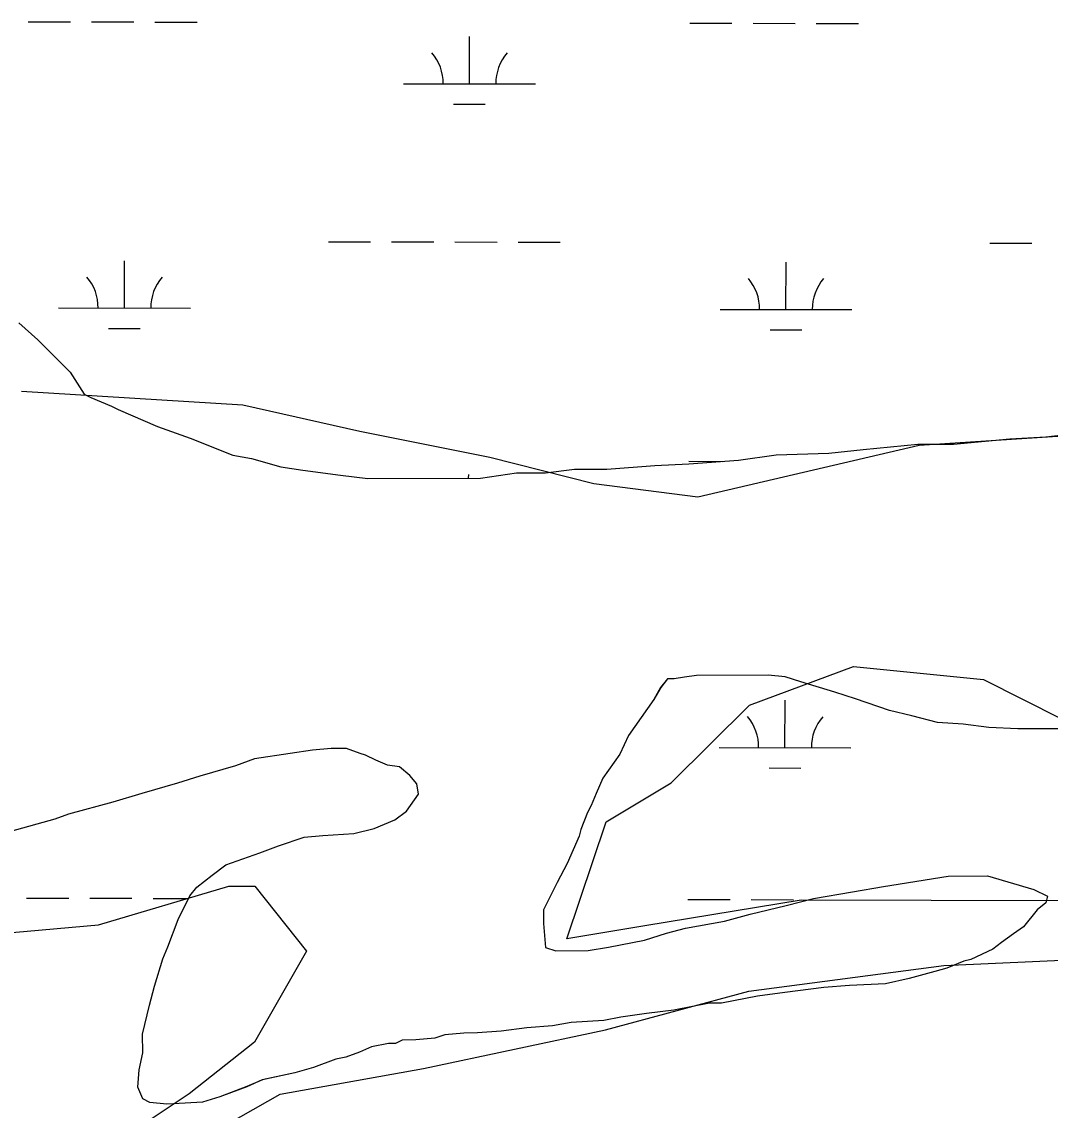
# Model space of a CAD drawing. Extents: x 3219052 to 3256913, y 800770 to 826146.
# Drawn here: x 3230665 to 3231445, y 818751 to 819577 of the extents above; entities that cross this region are included whole.
import ezdxf

# ---------------------------------------------------------------- set-up
doc = ezdxf.new("R2010")
doc.units = 0
for name, color, linetype in [('V-SITE-VEGE', 7, 'Continuous'), ('V-TOPO-SHOR', 7, 'Continuous'), ('V-WETL-SWMP', 7, 'Continuous')]:
    doc.layers.add(name, color=color, linetype=linetype)

msp = doc.modelspace()

# ---------------------------------------------------------------- linework, layer by layer
at = {"layer": 'V-SITE-VEGE'}
for p, q in [((3230662.41, 819348.5), (3230676.71, 819335.58)), ((3230676.71, 819335.58), (3230701.42, 819311.05)), ((3230701.42, 819311.05), (3230711.85, 819294.23)), ((3230711.85, 819294.23), (3230717.04, 819291.66)), ((3230717.04, 819291.66), (3230732.61, 819285.23)), ((3230732.61, 819285.23), (3230737.81, 819282.66)), ((3230737.81, 819282.66), (3230767.66, 819269.8)), ((3230767.66, 819269.8), (3230792.32, 819260.81)), ((3230792.32, 819260.81), (3230824.76, 819247.96)), ((3231371.66, 819256.32), (3231414.41, 819260.36)), ((3231414.41, 819260.36), (3231441.63, 819261.74)), ((3231441.63, 819261.74), (3231475.31, 819265.75)), ((3231277.07, 819249.52), (3231302.98, 819252.2)), ((3231302.98, 819252.2), (3231344.44, 819256.22)), ((3231344.44, 819256.22), (3231371.66, 819256.32)), ((3230824.76, 819247.96), (3230839.02, 819245.42)), ((3230839.02, 819245.42), (3230861.08, 819239.02)), ((3231170.82, 819241.38), (3231208.4, 819244.09)), ((3231208.4, 819244.09), (3231236.9, 819248.08)), ((3231236.9, 819248.08), (3231277.07, 819249.52)), ((3230861.08, 819239.02), (3230877.94, 819236.48)), ((3230877.94, 819236.48), (3230906.46, 819232.69)), ((3231061.98, 819234.52), (3231084.01, 819237.19)), ((3231084.01, 819237.19), (3231108.63, 819237.27)), ((3231108.63, 819237.27), (3231144.91, 819239.99)), ((3231144.91, 819239.99), (3231170.82, 819241.38)), ((3230906.46, 819232.69), (3230927.21, 819230.17)), ((3230927.21, 819230.17), (3231012.74, 819230.46)), ((3231012.74, 819230.46), (3231039.95, 819234.44)), ((3231039.95, 819234.44), (3231061.98, 819234.52)), ((3231167.49, 819079.36), (3231159.72, 819078.03)), ((3231176.56, 819080.69), (3231167.49, 819079.36)), ((3231230.99, 819080.87), (3231176.56, 819080.69)), ((3231243.96, 819079.62), (3231230.99, 819080.87)), ((3231255.64, 819075.77), (3231243.96, 819079.62)), ((3231149.37, 819071.52), (3231144.22, 819062.43)), ((3231154.54, 819078.02), (3231149.37, 819071.52)), ((3231159.72, 819078.03), (3231154.54, 819078.02)), ((3231281.58, 819068.08), (3231255.64, 819075.77)), ((3231144.22, 819062.43), (3231124.87, 819035.14)), ((3231297.15, 819062.96), (3231281.58, 819068.08)), ((3231323.1, 819053.97), (3231297.15, 819062.96)), ((3231339.96, 819050.14), (3231323.1, 819053.97)), ((3231359.42, 819045.03), (3231339.96, 819050.14)), ((3231378.87, 819043.79), (3231359.42, 819045.03)), ((3231398.32, 819041.27), (3231378.87, 819043.79)), ((3231420.35, 819040.05), (3231398.32, 819041.27)), ((3231451.46, 819040.16), (3231420.35, 819040.05)), ((3231124.87, 819035.14), (3231118.44, 819020.87)), ((3230868.31, 819021.3), (3230841.1, 819017.32)), ((3230885.15, 819023.96), (3230868.31, 819021.3)), ((3230899.4, 819025.3), (3230885.15, 819023.96)), ((3230911.06, 819025.34), (3230899.4, 819025.3)), ((3230921.44, 819021.49), (3230911.06, 819025.34)), ((3230925.34, 819020.21), (3230921.44, 819021.49)), ((3231118.44, 819020.87), (3231105.54, 819002.68)), ((3230841.1, 819017.32), (3230826.87, 819012.09)), ((3230933.13, 819016.34), (3230925.34, 819020.21)), ((3230942.21, 819012.49), (3230933.13, 819016.34)), ((3230951.29, 819011.22), (3230942.21, 819012.49)), ((3230799.68, 819004.22), (3230782.85, 818998.98)), ((3230826.87, 819012.09), (3230799.68, 819004.22)), ((3230959.08, 819004.77), (3230951.29, 819011.22)), ((3230964.29, 818998.31), (3230959.08, 819004.77)), ((3230782.85, 818998.98), (3230755.66, 818991.11)), ((3230965.62, 818990.53), (3230964.29, 818998.31)), ((3231105.54, 819002.68), (3231100.4, 818991)), ((3230755.66, 818991.11), (3230733.65, 818984.55)), ((3230956.59, 818977.54), (3230965.62, 818990.53)), ((3231100.4, 818991), (3231096.54, 818981.91)), ((3230733.65, 818984.55), (3230699.98, 818975.36)), ((3231096.54, 818981.91), (3231093.97, 818976.72)), ((3230689.62, 818971.44), (3230655.96, 818962.26)), ((3230699.98, 818975.36), (3230689.62, 818971.44)), ((3230947.54, 818971.03), (3230956.59, 818977.54)), ((3231093.97, 818976.72), (3231088.83, 818963.74)), ((3230916.47, 818960.56), (3230932.01, 818964.5)), ((3230932.01, 818964.5), (3230947.54, 818971.03)), ((3231088.83, 818963.74), (3231087.55, 818958.55)), ((3230859.48, 818951.29), (3230878.89, 818957.84)), ((3230878.89, 818957.84), (3230893.15, 818959.18)), ((3230893.15, 818959.18), (3230916.47, 818960.56)), ((3231087.55, 818958.55), (3231078.55, 818937.79)), ((3230845.24, 818946.05), (3230859.48, 818951.29)), ((3230819.35, 818936.9), (3230845.24, 818946.05)), ((3230809, 818929.09), (3230819.35, 818936.9)), ((3231078.55, 818937.79), (3231070.83, 818923.5)), ((3230797.37, 818919.97), (3230809, 818929.09)), ((3231070.83, 818923.5), (3231060.53, 818902.73)), ((3231318.38, 818920.46), (3231367.6, 818928.41)), ((3231367.6, 818928.41), (3231397.41, 818928.51)), ((3231397.41, 818928.51), (3231432.44, 818918.26)), ((3230783.2, 818895.3), (3230792.21, 818913.47)), ((3230792.21, 818913.47), (3230797.37, 818919.97)), ((3231265.27, 818911.21), (3231295.06, 818916.49)), ((3231295.06, 818916.49), (3231318.38, 818920.46)), ((3231432.44, 818918.26), (3231442.82, 818913.11)), ((3231217.36, 818899.38), (3231244.55, 818905.95)), ((3231244.55, 818905.95), (3231265.27, 818911.21)), ((3231441.54, 818907.93), (3231435.08, 818902.72)), ((3231442.82, 818913.11), (3231441.54, 818907.93)), ((3231060.53, 818902.73), (3231060.56, 818892.36)), ((3231197.94, 818894.13), (3231217.36, 818899.38)), ((3231435.08, 818902.72), (3231424.76, 818889.72)), ((3230775.5, 818874.53), (3230783.2, 818895.3)), ((3231060.56, 818892.36), (3231061.92, 818874.22)), ((3231153.9, 818884.91), (3231168.15, 818888.84)), ((3231168.15, 818888.84), (3231197.94, 818894.13)), ((3231424.76, 818889.72), (3231417, 818884.51)), ((3231137.07, 818879.66), (3231153.9, 818884.91)), ((3231417, 818884.51), (3231407.95, 818878)), ((3230771.64, 818865.45), (3230775.5, 818874.53)), ((3231061.92, 818874.22), (3231069.71, 818871.66)), ((3231094.33, 818871.74), (3231109.88, 818874.39)), ((3231109.88, 818874.39), (3231137.07, 818879.66)), ((3231401.49, 818872.79), (3231384.67, 818864.96)), ((3231407.95, 818878), (3231401.49, 818872.79)), ((3230765.23, 818844.69), (3230771.64, 818865.45)), ((3231069.71, 818871.66), (3231094.33, 818871.74)), ((3231384.67, 818864.96), (3231379.49, 818863.65)), ((3231357.48, 818855.8), (3231338.06, 818850.54)), ((3231366.54, 818858.42), (3231357.48, 818855.8)), ((3231379.49, 818863.65), (3231366.54, 818858.42)), ((3231338.06, 818850.54), (3231319.93, 818846.59)), ((3230761.39, 818830.42), (3230765.23, 818844.69)), ((3231243.49, 818839.85), (3231222.76, 818837.19)), ((3231273.28, 818843.84), (3231243.49, 818839.85)), ((3231292.72, 818845.21), (3231273.28, 818843.84)), ((3231319.93, 818846.59), (3231292.72, 818845.21)), ((3231186.49, 818831.88), (3231159.29, 818826.6)), ((3231195.56, 818831.91), (3231186.49, 818831.88)), ((3231222.76, 818837.19), (3231195.56, 818831.91)), ((3230756.28, 818808.37), (3230761.39, 818830.42)), ((3231138.56, 818823.94), (3231119.13, 818821.28)), ((3231159.29, 818826.6), (3231138.56, 818823.94)), ((3231067.31, 818814.62), (3231047.87, 818813.26)), ((3231081.56, 818817.26), (3231067.31, 818814.62)), ((3231106.18, 818818.64), (3231081.56, 818817.26)), ((3231119.13, 818821.28), (3231106.18, 818818.64)), ((3230756.33, 818794.11), (3230756.28, 818808.37)), ((3230985.68, 818807.86), (3230977.92, 818805.24)), ((3230999.94, 818809.2), (3230985.68, 818807.86)), ((3231010.3, 818809.24), (3230999.94, 818809.2)), ((3231028.44, 818810.6), (3231010.3, 818809.24)), ((3231047.87, 818813.26), (3231028.44, 818810.6)), ((3230929.98, 818798.6), (3230920.93, 818794.68)), ((3230942.94, 818801.23), (3230929.98, 818798.6)), ((3230948.12, 818801.25), (3230942.94, 818801.23)), ((3230953.3, 818803.86), (3230948.12, 818801.25)), ((3230963.66, 818803.9), (3230953.3, 818803.86)), ((3230977.92, 818805.24), (3230963.66, 818803.9)), ((3230753.79, 818781.15), (3230756.33, 818794.11)), ((3230902.8, 818789.43), (3230885.97, 818782.9)), ((3230910.57, 818790.76), (3230902.8, 818789.43)), ((3230920.93, 818794.68), (3230910.57, 818790.76)), ((3230752.53, 818768.18), (3230753.79, 818781.15)), ((3230885.97, 818782.9), (3230871.73, 818778.96)), ((3230847.12, 818773.69), (3230835.48, 818768.46)), ((3230871.73, 818778.96), (3230847.12, 818773.69)), ((3230756.45, 818759.12), (3230752.53, 818768.18)), ((3230835.48, 818768.46), (3230814.77, 818760.62)), ((3230761.64, 818756.55), (3230756.45, 818759.12)), ((3230774.61, 818755.3), (3230761.64, 818756.55)), ((3230801.82, 818756.68), (3230779.79, 818755.31)), ((3230814.77, 818760.62), (3230801.82, 818756.68)), ((3230779.79, 818755.31), (3230774.61, 818755.3))]:
    msp.add_line(p, q, dxfattribs=at)
at = {"layer": 'V-TOPO-SHOR'}
for points in [[(3233200.93, 819172.41), (3233052.96, 819212.2), (3232944.36, 819202.56), (3232806.18, 819202.85), (3232727.21, 819203.02), (3232589.05, 819213.18), (3232500.25, 819233.1), (3232283.15, 819253.3), (3232184.48, 819273.25), (3232085.8, 819283.32), (3232006.81, 819273.62), (3231858.74, 819264.06), (3231779.77, 819264.22), (3231651.48, 819274.36), (3231493.53, 819264.82), (3231345.45, 819255.26), (3231177.57, 819216.13), (3231098.63, 819226.17), (3231019.71, 819246.08), (3230970.37, 819256.05), (3230921.04, 819266.02), (3230832.25, 819285.95), (3230664.47, 819296.17)], [(3231453.3, 818909.57), (3231255.89, 818909.98), (3231137.41, 818890.49), (3231078.16, 818880.75), (3231107.96, 818969.52), (3231157.38, 818999.03), (3231216.72, 819058.12), (3231295.75, 819087.57), (3231394.43, 819077.49), (3231453.59, 819047.76)], [(3230614.25, 818881.72), (3230722.85, 818891.36), (3230821.61, 818920.77), (3230841.36, 818920.72), (3230880.73, 818871.29), (3230841.11, 818802.28), (3230791.67, 818762.9), (3230732.37, 818723.54)], [(3230791.59, 818723.42), (3230860.77, 818762.76), (3230969.38, 818782.27), (3231107.63, 818811.59), (3231216.27, 818840.97), (3231364.37, 818860.41), (3231571.67, 818869.84)]]:
    msp.add_lwpolyline(points, dxfattribs=at)
at = {"layer": 'V-WETL-SWMP'}
for p, q in [((3230669.56, 819576.99), (3230701.56, 819576.92)), ((3230717.56, 819576.89), (3230749.56, 819576.82)), ((3230765.56, 819576.79), (3230797.56, 819576.72)), ((3231171.47, 819575.94), (3231203.47, 819575.87)), ((3231219.47, 819575.84), (3231251.47, 819575.77)), ((3231267.47, 819575.74), (3231299.47, 819575.67)), ((3231004.31, 819529.86), (3231004.38, 819565.86)), ((3230954.31, 819529.96), (3231054.31, 819529.76)), ((3230992.28, 819514.45), (3231016.28, 819514.4)), ((3230897.21, 819410.01), (3230929.21, 819409.95)), ((3230945.21, 819409.91), (3230977.21, 819409.85)), ((3230993.21, 819409.81), (3231025.21, 819409.74)), ((3231041.21, 819409.71), (3231073.21, 819409.64)), ((3231399.12, 819408.96), (3231431.12, 819408.89)), ((3230742.52, 819359.6), (3230742.59, 819395.6)), ((3231244.42, 819358.54), (3231244.5, 819394.54)), ((3230692.52, 819359.7), (3230792.52, 819359.49)), ((3231194.42, 819358.65), (3231294.42, 819358.44)), ((3230662.41, 819348.5), (3230676.71, 819335.58)), ((3230730.48, 819344.19), (3230754.48, 819344.14)), ((3231232.39, 819343.14), (3231256.39, 819343.09)), ((3230676.71, 819335.58), (3230701.42, 819311.05)), ((3230701.42, 819311.05), (3230711.85, 819294.23)), ((3230711.85, 819294.23), (3230717.04, 819291.66)), ((3230717.04, 819291.66), (3230732.61, 819285.23)), ((3230732.61, 819285.23), (3230737.81, 819282.66)), ((3230737.81, 819282.66), (3230767.66, 819269.8)), ((3230767.66, 819269.8), (3230792.32, 819260.81)), ((3230792.32, 819260.81), (3230824.76, 819247.96)), ((3231371.66, 819256.32), (3231414.41, 819260.36)), ((3231414.41, 819260.36), (3231441.63, 819261.74)), ((3231441.63, 819261.74), (3231475.31, 819265.75)), ((3231277.07, 819249.52), (3231302.98, 819252.2)), ((3231302.98, 819252.2), (3231344.44, 819256.23)), ((3231344.44, 819256.23), (3231371.66, 819256.32)), ((3230824.76, 819247.96), (3230839.02, 819245.42)), ((3230839.02, 819245.42), (3230861.08, 819239.02)), ((3231170.82, 819241.37), (3231208.4, 819244.1)), ((3231208.4, 819244.1), (3231236.9, 819248.08)), ((3231236.9, 819248.08), (3231277.07, 819249.52)), ((3230861.08, 819239.02), (3230877.94, 819236.48)), ((3230877.94, 819236.48), (3230906.46, 819232.69)), ((3231061.98, 819234.52), (3231084, 819237.19)), ((3231084, 819237.19), (3231108.63, 819237.27)), ((3231108.63, 819237.27), (3231144.91, 819239.99)), ((3231144.91, 819239.99), (3231170.82, 819241.37)), ((3231170.77, 819243.27), (3231196.21, 819243.21)), ((3230906.46, 819232.69), (3230927.21, 819230.17)), ((3230927.21, 819230.17), (3231012.75, 819230.46)), ((3231003.68, 819230.43), (3231003.69, 819233.19)), ((3231012.75, 819230.46), (3231039.95, 819234.44)), ((3231039.95, 819234.44), (3231061.98, 819234.52)), ((3231167.49, 819079.36), (3231159.72, 819078.04)), ((3231176.56, 819080.69), (3231167.49, 819079.36)), ((3231230.99, 819080.87), (3231176.56, 819080.69)), ((3231243.96, 819079.62), (3231230.99, 819080.87)), ((3231255.64, 819075.77), (3231243.96, 819079.62)), ((3231149.38, 819071.52), (3231144.22, 819062.43)), ((3231154.54, 819078.02), (3231149.38, 819071.52)), ((3231159.72, 819078.04), (3231154.54, 819078.02)), ((3231281.58, 819068.09), (3231255.64, 819075.77)), ((3231144.22, 819062.43), (3231124.88, 819035.15)), ((3231297.15, 819062.96), (3231281.58, 819068.09)), ((3231323.1, 819053.97), (3231297.15, 819062.96)), ((3231243.72, 819025.87), (3231243.8, 819061.87)), ((3231339.96, 819050.14), (3231323.1, 819053.97)), ((3231359.42, 819045.02), (3231339.96, 819050.14)), ((3231378.87, 819043.79), (3231359.42, 819045.02)), ((3231398.32, 819041.27), (3231378.87, 819043.79)), ((3231420.35, 819040.05), (3231398.32, 819041.27)), ((3231451.46, 819040.16), (3231420.35, 819040.05)), ((3231124.88, 819035.15), (3231118.44, 819020.87)), ((3230868.31, 819021.31), (3230841.1, 819017.32)), ((3230885.15, 819023.96), (3230868.31, 819021.31)), ((3230899.4, 819025.3), (3230885.15, 819023.96)), ((3230911.06, 819025.34), (3230899.4, 819025.3)), ((3230921.44, 819021.49), (3230911.06, 819025.34)), ((3230925.34, 819020.21), (3230921.44, 819021.49)), ((3231118.44, 819020.87), (3231105.55, 819002.68)), ((3231193.73, 819025.97), (3231293.72, 819025.76)), ((3230841.1, 819017.32), (3230826.87, 819012.09)), ((3230933.13, 819016.34), (3230925.34, 819020.21)), ((3230942.21, 819012.49), (3230933.13, 819016.34)), ((3230951.29, 819011.22), (3230942.21, 819012.49)), ((3230799.68, 819004.22), (3230782.85, 818998.98)), ((3230826.87, 819012.09), (3230799.68, 819004.22)), ((3230959.09, 819004.77), (3230951.29, 819011.22)), ((3230964.29, 818998.31), (3230959.09, 819004.77)), ((3231231.69, 819010.46), (3231255.69, 819010.41)), ((3230782.85, 818998.98), (3230755.66, 818991.11)), ((3230965.62, 818990.53), (3230964.29, 818998.31)), ((3231105.55, 819002.68), (3231100.4, 818991)), ((3230755.66, 818991.11), (3230733.65, 818984.55)), ((3230956.59, 818977.54), (3230965.62, 818990.53)), ((3231100.4, 818991), (3231096.55, 818981.91)), ((3230733.65, 818984.55), (3230699.98, 818975.37)), ((3231096.55, 818981.91), (3231093.97, 818976.72)), ((3230689.62, 818971.44), (3230655.96, 818962.26)), ((3230699.98, 818975.37), (3230689.62, 818971.44)), ((3230947.54, 818971.03), (3230956.59, 818977.54)), ((3231093.97, 818976.72), (3231088.83, 818963.74)), ((3230916.47, 818960.56), (3230932.01, 818964.5)), ((3230932.01, 818964.5), (3230947.54, 818971.03)), ((3231088.83, 818963.74), (3231087.55, 818958.55)), ((3230859.48, 818951.29), (3230878.89, 818957.84)), ((3230878.89, 818957.84), (3230893.15, 818959.18)), ((3230893.15, 818959.18), (3230916.47, 818960.56)), ((3231087.55, 818958.55), (3231078.55, 818937.79)), ((3230845.24, 818946.06), (3230859.48, 818951.29)), ((3230819.35, 818936.9), (3230845.24, 818946.06)), ((3230809.01, 818929.08), (3230819.35, 818936.9)), ((3231078.55, 818937.79), (3231070.83, 818923.5)), ((3230797.37, 818919.97), (3230809.01, 818929.08)), ((3231070.83, 818923.5), (3231060.53, 818902.73)), ((3231318.38, 818920.46), (3231367.6, 818928.41)), ((3231367.6, 818928.41), (3231397.41, 818928.51)), ((3231397.41, 818928.51), (3231432.44, 818918.26)), ((3230783.2, 818895.3), (3230792.21, 818913.47)), ((3230792.21, 818913.47), (3230797.37, 818919.97)), ((3231265.27, 818911.21), (3231295.06, 818916.5)), ((3231295.06, 818916.5), (3231318.38, 818920.46)), ((3231432.44, 818918.26), (3231442.82, 818913.11)), ((3230668.17, 818911.64), (3230700.17, 818911.58)), ((3230716.17, 818911.54), (3230748.17, 818911.48)), ((3230764.17, 818911.44), (3230791.18, 818911.39)), ((3231170.08, 818910.59), (3231202.08, 818910.52)), ((3231217.36, 818899.38), (3231244.55, 818905.95)), ((3231218.08, 818910.49), (3231250.07, 818910.42)), ((3231244.55, 818905.95), (3231265.27, 818911.21)), ((3231441.54, 818907.93), (3231435.08, 818902.72)), ((3231442.82, 818913.11), (3231441.54, 818907.93)), ((3231060.53, 818902.73), (3231060.56, 818892.36)), ((3231197.94, 818894.13), (3231217.36, 818899.38)), ((3231435.08, 818902.72), (3231424.76, 818889.72)), ((3230775.5, 818874.53), (3230783.2, 818895.3)), ((3231060.56, 818892.36), (3231061.92, 818874.22)), ((3231153.9, 818884.91), (3231168.15, 818888.84)), ((3231168.15, 818888.84), (3231197.94, 818894.13)), ((3231424.76, 818889.72), (3231417, 818884.51)), ((3231137.07, 818879.66), (3231153.9, 818884.91)), ((3231417, 818884.51), (3231407.95, 818878)), ((3230771.64, 818865.45), (3230775.5, 818874.53)), ((3231061.92, 818874.22), (3231069.71, 818871.66)), ((3231094.33, 818871.74), (3231109.87, 818874.39)), ((3231109.87, 818874.39), (3231137.07, 818879.66)), ((3231401.49, 818872.8), (3231384.67, 818864.96)), ((3231407.95, 818878), (3231401.49, 818872.8)), ((3230765.23, 818844.69), (3230771.64, 818865.45)), ((3231069.71, 818871.66), (3231094.33, 818871.74)), ((3231384.67, 818864.96), (3231379.49, 818863.65)), ((3231357.48, 818855.8), (3231338.06, 818850.55)), ((3231366.54, 818858.42), (3231357.48, 818855.8)), ((3231379.49, 818863.65), (3231366.54, 818858.42)), ((3231338.06, 818850.55), (3231319.93, 818846.6)), ((3230761.39, 818830.42), (3230765.23, 818844.69)), ((3231243.49, 818839.85), (3231222.76, 818837.19)), ((3231273.28, 818843.84), (3231243.49, 818839.85)), ((3231292.72, 818845.21), (3231273.28, 818843.84)), ((3231319.93, 818846.6), (3231292.72, 818845.21)), ((3231186.49, 818831.88), (3231159.29, 818826.6)), ((3231195.56, 818831.91), (3231186.49, 818831.88)), ((3231222.76, 818837.19), (3231195.56, 818831.91)), ((3230756.28, 818808.37), (3230761.39, 818830.42)), ((3231138.56, 818823.94), (3231119.13, 818821.28)), ((3231159.29, 818826.6), (3231138.56, 818823.94)), ((3231067.31, 818814.62), (3231047.87, 818813.26)), ((3231081.56, 818817.26), (3231067.31, 818814.62)), ((3231106.18, 818818.64), (3231081.56, 818817.26)), ((3231119.13, 818821.28), (3231106.18, 818818.64)), ((3230756.33, 818794.11), (3230756.28, 818808.37)), ((3230985.68, 818807.86), (3230977.92, 818805.24)), ((3230999.94, 818809.21), (3230985.68, 818807.86)), ((3231010.3, 818809.24), (3230999.94, 818809.21)), ((3231028.44, 818810.6), (3231010.3, 818809.24)), ((3231047.87, 818813.26), (3231028.44, 818810.6)), ((3230929.99, 818798.6), (3230920.93, 818794.68)), ((3230942.94, 818801.24), (3230929.99, 818798.6)), ((3230948.12, 818801.25), (3230942.94, 818801.24)), ((3230953.3, 818803.86), (3230948.12, 818801.25)), ((3230963.66, 818803.9), (3230953.3, 818803.86)), ((3230977.92, 818805.24), (3230963.66, 818803.9)), ((3230753.78, 818781.15), (3230756.33, 818794.11)), ((3230902.8, 818789.43), (3230885.97, 818782.9)), ((3230910.57, 818790.76), (3230902.8, 818789.43)), ((3230920.93, 818794.68), (3230910.57, 818790.76)), ((3230752.53, 818768.18), (3230753.78, 818781.15)), ((3230885.97, 818782.9), (3230871.73, 818778.96)), ((3230847.13, 818773.69), (3230835.48, 818768.47)), ((3230871.73, 818778.96), (3230847.13, 818773.69)), ((3230756.45, 818759.12), (3230752.53, 818768.18)), ((3230835.48, 818768.47), (3230814.77, 818760.62)), ((3230761.65, 818756.55), (3230756.45, 818759.12)), ((3230774.61, 818755.3), (3230761.65, 818756.55)), ((3230801.82, 818756.69), (3230779.79, 818755.31)), ((3230814.77, 818760.62), (3230801.82, 818756.69)), ((3230779.79, 818755.31), (3230774.61, 818755.3))]:
    msp.add_line(p, q, dxfattribs=at)
for centre, start, end in [((3230949.07, 819530.45), 359.10809, 40.65175), ((3231059.55, 819530.22), 139.10809, 180.65175), ((3230687.27, 819360.19), 359.10809, 40.65175), ((3230797.76, 819359.95), 139.10809, 180.65175), ((3231189.18, 819359.13), 359.10809, 40.65175), ((3231299.67, 819358.9), 139.10809, 180.65175), ((3231188.48, 819026.46), 359.10809, 40.65175), ((3231298.97, 819026.23), 139.10809, 180.65175)]:
    msp.add_arc(centre, 35.25, start, end, dxfattribs=at)

doc.saveas('drawing.dxf')
